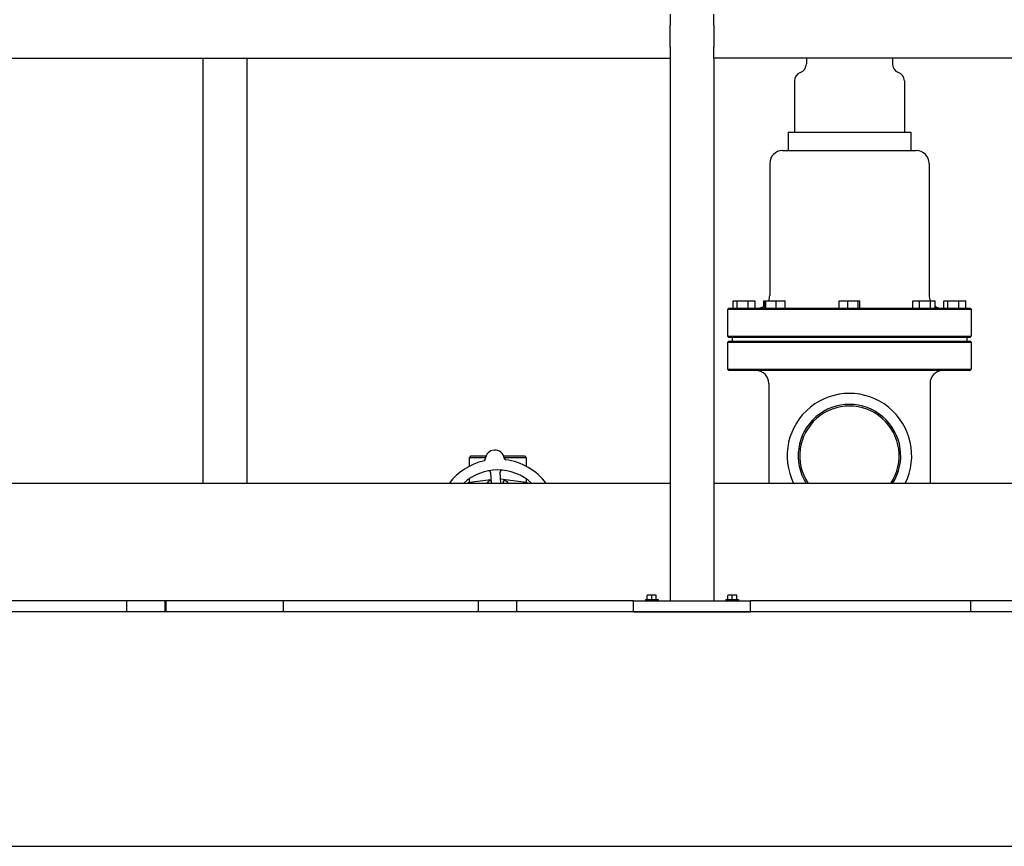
# Model space of a CAD drawing. Header units: inches. Extents: x 24 to 1128, y -69 to 748.
# Tile 501 of 656: x 642 to 676, y 331 to 359. Entities that reach past the tile are written whole.
import ezdxf

# ---------------------------------------------------------------- set-up
doc = ezdxf.new("R2010")
doc.units = ezdxf.units.IN
doc.header["$LTSCALE"] = 32
doc.header["$MEASUREMENT"] = 0
doc.layers.add('Visible (ANSI)', color=7, linetype='Continuous', lineweight=30)

msp = doc.modelspace()

# ---------------------------------------------------------------- linework, layer by layer
at = {"layer": 'Visible (ANSI)'}
for p, q in [((664.65913, 359.60867), (664.65913, 359.23367)), ((666.15913, 359.23367), (666.15913, 359.60867)), ((664.65913, 358.48367), (664.65913, 359.23367)), ((666.15913, 359.23367), (666.15913, 358.48367)), ((664.65913, 358.48367), (664.65913, 358.10867)), ((666.15913, 358.10867), (666.15913, 358.48367)), ((622.28763, 358.10867), (664.65913, 358.10867)), ((648.71813, 358.10867), (648.71813, 343.60867)), ((650.21813, 358.10867), (650.21813, 343.60867)), ((664.65913, 358.10867), (664.65913, 339.60867)), ((666.15913, 358.10867), (666.15913, 339.60867)), ((708.53063, 358.10867), (666.15913, 358.10867)), ((669.31188, 358.10867), (669.31188, 357.91789)), ((672.24938, 358.10867), (672.24938, 357.91789)), ((668.90563, 357.33242), (668.90563, 355.58242)), ((672.65563, 357.33242), (672.65563, 355.58242)), ((668.68688, 355.58242), (672.87438, 355.58242)), ((668.68688, 355.58242), (668.68688, 354.95742)), ((672.87438, 355.58242), (672.87438, 354.95742)), ((668.49938, 354.95742), (673.06188, 354.95742)), ((668.06188, 354.51992), (668.06188, 350.01992)), ((673.49938, 354.51992), (673.49938, 350.01992)), ((666.80927, 349.58242), (666.80927, 349.83242)), ((666.80927, 349.83242), (666.94823, 349.83242)), ((666.94823, 349.83242), (667.32585, 349.83242)), ((666.94823, 349.58242), (666.94823, 349.83242)), ((667.32585, 349.83242), (667.5645, 349.83242)), ((667.32585, 349.58242), (667.32585, 349.83242)), ((667.5645, 349.58242), (667.5645, 349.83242)), ((667.85982, 349.83242), (667.88962, 349.83242)), ((667.85982, 349.65117), (667.85982, 349.83242)), ((667.88962, 349.83242), (667.93176, 349.83242)), ((667.88962, 349.58242), (667.88962, 349.83242)), ((667.93176, 349.58242), (667.93176, 349.83242)), ((667.93176, 349.83242), (668.28161, 349.83242)), ((668.28161, 349.83242), (668.58932, 349.83242)), ((668.28161, 349.58242), (668.28161, 349.83242)), ((668.58932, 349.58242), (668.58932, 349.83242)), ((670.42483, 349.83242), (670.72308, 349.83242)), ((670.42483, 349.58242), (670.42483, 349.83242)), ((670.72308, 349.58242), (670.72308, 349.83242)), ((670.72308, 349.83242), (671.07888, 349.83242)), ((671.07888, 349.83242), (671.13643, 349.83242)), ((671.07888, 349.58242), (671.07888, 349.83242)), ((671.13643, 349.58242), (671.13643, 349.83242)), ((672.94215, 349.83242), (673.16847, 349.83242)), ((672.94215, 349.58242), (672.94215, 349.83242)), ((673.16847, 349.83242), (673.54812, 349.83242)), ((673.16847, 349.58242), (673.16847, 349.83242)), ((673.54812, 349.58242), (673.54812, 349.83242)), ((673.54812, 349.83242), (673.70144, 349.83242)), ((673.70144, 349.58242), (673.70144, 349.83242)), ((673.99677, 349.83242), (674.13573, 349.83242)), ((673.99677, 349.58242), (673.99677, 349.83242)), ((674.13573, 349.83242), (674.51335, 349.83242)), ((674.13573, 349.58242), (674.13573, 349.83242)), ((674.51335, 349.83242), (674.752, 349.83242)), ((674.51335, 349.58242), (674.51335, 349.83242)), ((674.752, 349.58242), (674.752, 349.83242)), ((666.66605, 349.58242), (666.62438, 349.54075)), ((674.93688, 349.54075), (666.62438, 349.54075)), ((666.62438, 349.54075), (666.62438, 348.62409)), ((666.66605, 349.58242), (674.89522, 349.58242)), ((674.89522, 349.58242), (674.93688, 349.54075)), ((674.93688, 349.54075), (674.93688, 348.62409)), ((666.62438, 348.62409), (674.93688, 348.62409)), ((666.66605, 348.58242), (666.62438, 348.62409)), ((666.66605, 348.45742), (666.62438, 348.41575)), ((674.93688, 348.41575), (666.62438, 348.41575)), ((666.62438, 348.41575), (666.62438, 347.49909)), ((674.89522, 348.58242), (666.66605, 348.58242)), ((666.66605, 348.45742), (674.89522, 348.45742)), ((666.78063, 348.58242), (666.78063, 348.45742)), ((674.78063, 348.58242), (674.78063, 348.45742)), ((674.89522, 348.58242), (674.93688, 348.62409)), ((674.89522, 348.45742), (674.93688, 348.41575)), ((674.93688, 348.41575), (674.93688, 347.49909)), ((666.62438, 347.49909), (674.93688, 347.49909)), ((666.66605, 347.45742), (666.62438, 347.49909)), ((674.89522, 347.45742), (666.66605, 347.45742)), ((674.89522, 347.45742), (674.93688, 347.49909)), ((668.03063, 347.01992), (668.03063, 343.60867)), ((673.53063, 347.01992), (673.53063, 343.60867)), ((657.86938, 344.54617), (657.80688, 344.48367)), ((658.36351, 344.48367), (657.80688, 344.48367)), ((657.80688, 344.48367), (657.80688, 344.191)), ((657.86938, 344.54617), (658.38297, 344.54617)), ((658.98098, 344.54617), (659.69188, 344.54617)), ((659.75438, 344.48367), (659.00043, 344.48367)), ((659.69188, 344.54617), (659.75438, 344.48367)), ((659.75438, 344.48367), (659.75438, 344.191)), ((658.54037, 343.97857), (658.55808, 343.60867)), ((658.88346, 343.60867), (658.865, 343.99412)), ((657.80688, 343.7613), (657.80688, 343.63489)), ((658.55206, 343.73449), (657.82397, 343.63757)), ((658.55415, 343.69085), (658.53063, 343.69085)), ((659.73729, 343.63757), (658.87659, 343.75215)), ((658.97438, 343.60867), (658.97438, 343.69085)), ((659.03063, 343.69085), (658.97438, 343.69085)), ((659.75438, 343.7613), (659.75438, 343.63489)), ((664.65913, 343.60867), (622.28763, 343.60867)), ((708.53063, 343.60867), (666.15913, 343.60867)), ((663.40913, 339.60867), (623.53763, 339.60867)), ((646.12313, 339.23367), (646.12313, 339.60867)), ((647.43813, 339.23367), (647.43813, 339.60867)), ((647.46813, 339.23367), (647.46813, 339.60867)), ((651.46813, 339.23367), (651.46813, 339.60867)), ((658.12313, 339.23367), (658.12313, 339.60867)), ((659.43813, 339.23367), (659.43813, 339.60867)), ((663.40913, 339.60867), (667.40913, 339.60867)), ((663.40913, 339.23367), (663.40913, 339.60867)), ((663.81813, 339.64767), (664.25013, 339.64767)), ((663.81813, 339.64767), (663.81813, 339.60867)), ((663.95613, 339.80267), (663.87813, 339.80267)), ((663.87813, 339.80267), (663.87813, 339.78345)), ((663.87813, 339.64767), (663.87813, 339.78345)), ((664.11213, 339.80267), (663.95613, 339.80267)), ((664.03413, 339.64767), (664.03413, 339.78345)), ((664.19013, 339.80267), (664.11213, 339.80267)), ((664.19013, 339.78345), (664.19013, 339.80267)), ((664.19013, 339.64767), (664.19013, 339.78345)), ((664.25013, 339.64767), (664.25013, 339.60867)), ((666.56813, 339.64767), (667.00013, 339.64767)), ((666.56813, 339.64767), (666.56813, 339.60867)), ((666.70613, 339.80267), (666.62813, 339.80267)), ((666.62813, 339.80267), (666.62813, 339.78345)), ((666.62813, 339.64767), (666.62813, 339.78345)), ((666.86213, 339.80267), (666.70613, 339.80267)), ((666.78413, 339.64767), (666.78413, 339.78345)), ((666.94013, 339.80267), (666.86213, 339.80267)), ((666.94013, 339.78345), (666.94013, 339.80267)), ((666.94013, 339.64767), (666.94013, 339.78345)), ((667.00013, 339.64767), (667.00013, 339.60867)), ((707.28063, 339.60867), (667.40913, 339.60867)), ((667.40913, 339.23367), (667.40913, 339.60867)), ((674.90563, 339.60867), (674.90563, 339.23367)), ((741.28063, 339.23367), (480.28063, 339.23367)), ((663.40913, 339.23367), (667.40913, 339.23367)), ((488.28063, 331.23367), (733.28063, 331.23367))]:
    msp.add_line(p, q, dxfattribs=at)
for centre, radius, start, end in [((668.99938, 357.91789), 0.3125, 290.487315, 0), ((672.56188, 357.91789), 0.3125, 180, 249.512685), ((669.21813, 357.33242), 0.3125, 110.487315, 180), ((672.34313, 357.33242), 0.3125, 0, 69.512685), ((668.49938, 354.51992), 0.4375, 90, 180), ((673.06188, 354.51992), 0.4375, 0, 90), ((667.62438, 350.01992), 0.4375, 334.623066, 0), ((673.93688, 350.01992), 0.4375, 180, 205.376934), ((667.62438, 350.01992), 0.4375, 270, 307.318572), ((673.93688, 350.01992), 0.4375, 237.442211, 270), ((667.59313, 347.01992), 0.4375, 0, 90), ((673.96813, 347.01992), 0.4375, 90, 180), ((670.78063, 344.55117), 2.125, 333.670711, 206.329289), ((670.78063, 344.55117), 1.75, 327.413557, 212.586443), ((670.78063, 344.55117), 1.69542, 326.226708, 213.773292), ((658.68197, 344.41881), 0.325, 8.661127, 176.822474), ((658.78063, 342.35867), 2.075, 102.999652, 142.957329), ((658.29507, 344.44029), 0.0625, 283.130197, 356.822474), ((659.06505, 344.47716), 0.0625, 188.661127, 262.353404), ((658.78063, 342.35867), 2.075, 37.042671, 82.483949), ((658.78063, 342.35867), 1.7075, 47.059742, 132.940258), ((658.47794, 343.97558), 0.0625, 2.7418, 100.603253), ((658.92743, 343.99711), 0.0625, 84.880348, 182.7418), ((658.53063, 343.56585), 0.125, 90, 159.966858), ((659.03063, 343.56585), 0.125, 20.033142, 90), ((657.87345, 343.26585), 0.375, 97.582659, 113.90874), ((659.68781, 343.26585), 0.375, 66.09126, 82.417341)]:
    msp.add_arc(centre, radius, start, end, dxfattribs=at)
for centre, start_param, end_param in [((663.95613, 339.58205), 0, 0.42053434), ((663.95613, 339.58205), 5.86265097, 6.28318531), ((664.11213, 339.58205), 0, 0.42053434), ((664.11213, 339.58205), 5.86265097, 6.28318531), ((666.70613, 339.58205), 0, 0.42053434), ((666.70613, 339.58205), 5.86265097, 6.28318531), ((666.86213, 339.58205), 0, 0.42053434), ((666.86213, 339.58205), 5.86265097, 6.28318531)]:
    msp.add_ellipse(centre, major_axis=(0, 0.22062), ratio=0.8660254, start_param=start_param, end_param=end_param, dxfattribs=at)
for points, knots in [([(658.4936, 344.03609), (658.49305, 344.03622), (658.49235, 344.03638), (658.4899, 344.03686), (658.48794, 344.03716), (658.48389, 344.03749), (658.48208, 344.03758), (658.4777, 344.0376), (658.47498, 344.0375), (658.46985, 344.0371), (658.46741, 344.03683), (658.46236, 344.03614), (658.45972, 344.0357), (658.45557, 344.03494), (658.454, 344.03464), (658.4524, 344.03432)], [0.10313051, 0.10313051, 0.10313051, 0.10313051, 0.116031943, 0.116031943, 0.144721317, 0.144721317, 0.163053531, 0.163053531, 0.184818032, 0.184818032, 0.203204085, 0.203204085, 0.223736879, 0.223736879, 0.237092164, 0.237092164, 0.237092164, 0.237092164]), ([(658.54116, 343.9621), (658.54113, 343.96272), (658.5411, 343.96334), (658.541, 343.96538), (658.54093, 343.9668), (658.54054, 343.97355), (658.54008, 343.97872), (658.53889, 343.98682), (658.5382, 343.99017), (658.53599, 343.99845), (658.53396, 344.00324), (658.53229, 344.00641), (658.53212, 344.00672), (658.53197, 344.007)], [0, 0, 0, 0, 0.00480624, 0.00480624, 0.015895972, 0.015895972, 0.058334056, 0.058334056, 0.093846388, 0.093846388, 0.153408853, 0.153408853, 0.160659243, 0.160659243, 0.160659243, 0.160659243]), ([(658.87087, 344.02372), (658.8706, 344.0231), (658.87027, 344.02234), (658.86902, 344.0192), (658.86823, 344.01684), (658.86668, 344.01012), (658.86601, 344.00584), (658.86539, 343.99748), (658.8653, 343.99353), (658.86538, 343.98763), (658.86543, 343.98586), (658.86558, 343.98198), (658.86568, 343.97983), (658.86578, 343.97772)], [0.116820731, 0.116820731, 0.116820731, 0.116820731, 0.132097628, 0.132097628, 0.17640845, 0.17640845, 0.221216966, 0.221216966, 0.255824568, 0.255824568, 0.270057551, 0.270057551, 0.286537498, 0.286537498, 0.286537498, 0.286537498]), ([(658.94727, 344.05802), (658.94645, 344.0581), (658.94565, 344.05818), (658.94224, 344.0585), (658.93954, 344.05872), (658.93454, 344.059), (658.93224, 344.05908), (658.92722, 344.05911), (658.92444, 344.05902), (658.92002, 344.05872), (658.91822, 344.05852), (658.91485, 344.05805), (658.91328, 344.05776), (658.9102, 344.05708), (658.90871, 344.05668), (658.9069, 344.05612), (658.90637, 344.05595), (658.90595, 344.0558)], [0, 0, 0, 0, 0.006736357, 0.006736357, 0.028060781, 0.028060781, 0.045337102, 0.045337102, 0.066521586, 0.066521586, 0.083522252, 0.083522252, 0.101589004, 0.101589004, 0.122234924, 0.122234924, 0.132066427, 0.132066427, 0.132066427, 0.132066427])]:
    msp.add_open_spline(points, degree=3, knots=knots, dxfattribs=at)

doc.saveas('drawing.dxf')
